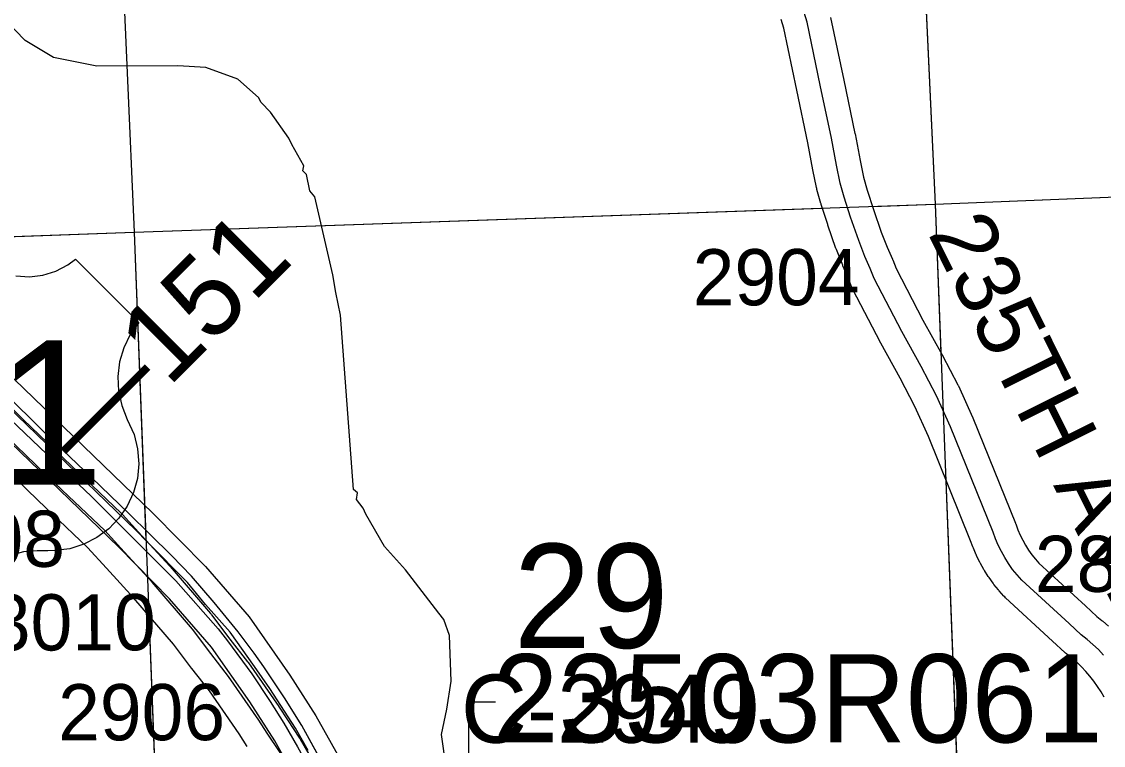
# Model space of a CAD drawing. Extents: x 128.7 to 185.5, y -21.4 to 12.6.
# Drawn here: x 146.785 to 148.134, y 0.053 to 0.955 of the extents above; entities that cross this region are included whole.
import ezdxf

# ---------------------------------------------------------------- set-up
doc = ezdxf.new("R2010")
doc.units = 0
for name, color, linetype in [('tdCoDivCarto', 7, 'Continuous'), ('tdCoHydroRiver', 7, 'Continuous'), ('tdCoPriCL', 7, 'Continuous'), ('tdCoPriDiv', 7, 'Continuous'), ('tdCoPrimary', 7, 'Continuous'), ('tdCoSecRdNmbr', 7, 'Continuous'), ('tdCoSecRdTxt', 7, 'Continuous'), ('tdCoSecRteBand', 7, 'Continuous'), ('tdCoSecRteCL', 7, 'Continuous'), ('tdCoSectLine', 7, 'Continuous'), ('tdCoSectLinePart', 7, 'Continuous'), ('tdCoSectNmbr', 7, 'Continuous'), ('tdCoShieldUsRte', 7, 'Continuous'), ('tdCoStrucPriMaintName', 7, 'Continuous'), ('tdCoStrucSecCoName', 7, 'Continuous'), ('tdCoSurfAsphalt', 7, 'Continuous'), ('tdCoSurfConc', 7, 'Continuous'), ('tdCoSurfGravel', 7, 'Continuous'), ('tdStHwyPriRefPost1', 7, 'Continuous')]:
    doc.layers.add(name, color=color, linetype=linetype)

msp = doc.modelspace()

# ---------------------------------------------------------------- linework, layer by layer
at = {"layer": 'tdCoDivCarto'}
for p, q in [((146.8187, 0.4382), (146.7568, 0.4993)), ((146.7716, 0.4597), (146.8253, 0.4082)), ((146.8724, 0.3874), (146.8187, 0.4382)), ((146.8253, 0.4082), (146.8719, 0.3638)), ((146.9188, 0.3422), (146.8724, 0.3874)), ((146.8719, 0.3638), (146.9775, 0.2585)), ((146.9452, 0.3166), (146.9188, 0.3422)), ((146.9728, 0.2895), (146.9452, 0.3166)), ((146.997, 0.2643), (146.9728, 0.2895)), ((146.9775, 0.2585), (147.0302, 0.1986)), ((147.0253, 0.2315), (146.997, 0.2643)), ((147.0554, 0.1948), (147.0253, 0.2315)), ((147.0302, 0.1986), (147.0421, 0.1835)), ((147.0751, 0.1681), (147.0554, 0.1948)), ((147.0421, 0.1835), (147.0724, 0.1423)), ((147.0872, 0.1514), (147.0751, 0.1681)), ((147.1131, 0.1124), (147.0872, 0.1514)), ((147.0724, 0.1423), (147.0951, 0.1081)), ((147.0951, 0.1081), (147.1124, 0.0812)), ((147.1348, 0.0779), (147.1131, 0.1124)), ((147.1124, 0.0812), (147.1294, 0.0513)), ((147.1661, 0.0212), (147.1348, 0.0779))]:
    msp.add_line(p, q, dxfattribs=at)
for points in [[(147.272, -0.1789), (147.2579, -0.1522), (147.1908, -0.0252), (147.1661, 0.0212), (147.1348, 0.0779), (147.1131, 0.1124), (147.0872, 0.1514), (147.0751, 0.1681), (147.0554, 0.1948), (147.0253, 0.2315), (146.997, 0.2643), (146.9728, 0.2895), (146.9452, 0.3166), (146.9188, 0.3422), (146.8724, 0.3874), (146.8187, 0.4382), (146.7568, 0.4993), (146.6941, 0.5602), (146.6359, 0.6167), (146.5918, 0.6599), (146.5686, 0.6843), (146.5681, 0.6848)], [(147.2723, -0.1794), (147.2579, -0.1522), (147.1908, -0.0252), (147.1661, 0.0212), (147.1348, 0.0779), (147.1131, 0.1124), (147.0872, 0.1514), (147.0751, 0.1681), (147.0554, 0.1948), (147.0253, 0.2315), (146.997, 0.2643), (146.9728, 0.2895), (146.9452, 0.3166), (146.9188, 0.3422), (146.8724, 0.3874), (146.8187, 0.4382), (146.7568, 0.4993), (146.6941, 0.5602), (146.6359, 0.6167), (146.5918, 0.6599), (146.5686, 0.6843), (146.5686, 0.6843)], [(147.2723, -0.1794), (147.2579, -0.1522), (147.1908, -0.0252), (147.1661, 0.0212), (147.1348, 0.0779), (147.1131, 0.1124), (147.0872, 0.1514), (147.0751, 0.1681), (147.0554, 0.1948), (147.0253, 0.2315), (146.997, 0.2643), (146.9728, 0.2895), (146.9452, 0.3166), (146.9188, 0.3422), (146.8724, 0.3874), (146.8187, 0.4382), (146.7568, 0.4993), (146.6941, 0.5602), (146.6359, 0.6167), (146.5918, 0.6599), (146.5686, 0.6843), (146.5686, 0.6843)], [(146.5556, 0.6736), (146.5851, 0.642), (146.6852, 0.5445), (146.7716, 0.4597), (146.8253, 0.4082), (146.8719, 0.3638), (146.9775, 0.2585), (147.0302, 0.1986), (147.0421, 0.1835), (147.0724, 0.1423), (147.0951, 0.1081), (147.1124, 0.0812), (147.1294, 0.0513), (147.1607, -0.0051), (147.1824, -0.0463), (147.245, -0.1662), (147.2564, -0.1872)], [(146.5556, 0.6736), (146.5851, 0.642), (146.6852, 0.5445), (146.7716, 0.4597), (146.8253, 0.4082), (146.8719, 0.3638), (146.9775, 0.2585), (147.0302, 0.1986), (147.0421, 0.1835), (147.0724, 0.1423), (147.0951, 0.1081), (147.1124, 0.0812), (147.1294, 0.0513), (147.1607, -0.0051), (147.1824, -0.0463), (147.245, -0.1662), (147.2564, -0.1872)], [(146.5556, 0.6736), (146.5851, 0.642), (146.6852, 0.5445), (146.7716, 0.4597), (146.8253, 0.4082), (146.8719, 0.3638), (146.9775, 0.2585), (147.0302, 0.1986), (147.0421, 0.1835), (147.0724, 0.1423), (147.0951, 0.1081), (147.1124, 0.0812), (147.1294, 0.0513), (147.1607, -0.0051), (147.1824, -0.0463), (147.245, -0.1662), (147.2564, -0.1872)]]:
    msp.add_lwpolyline(points, dxfattribs=at)
at = {"layer": 'tdCoHydroRiver'}
msp.add_lwpolyline([(147.3149, 0.0259), (147.3089, 0.0667), (147.3157, 0.0985), (147.3209, 0.1334), (147.319, 0.1901), (147.312, 0.2104), (147.3055, 0.2181), (147.2642, 0.272), (147.238, 0.3011), (147.2146, 0.3414), (147.2112, 0.3491), (147.203, 0.3599), (147.2043, 0.3679), (147.1994, 0.3724), (147.1828, 0.5897), (147.1771, 0.6179), (147.1733, 0.6398), (147.1511, 0.7369), (147.1446, 0.7446), (147.1407, 0.765), (147.1359, 0.7696), (147.1372, 0.7759), (147.1222, 0.8023), (147.1187, 0.81), (147.0956, 0.8424), (147.0841, 0.8547), (147.0808, 0.8609), (147.0548, 0.8837), (147.0149, 0.8982), (146.9801, 0.9002), (146.8791, 0.9), (146.8251, 0.9109), (146.7897, 0.9318), (146.7521, 0.97)], dxfattribs=at)
at = {"layer": 'tdCoPriCL'}
msp.add_lwpolyline([(147.1427, 0.047), (147.1268, 0.0747), (147.095, 0.1242), (147.0757, 0.1518), (147.0455, 0.1946), (147.0145, 0.229), (146.9923, 0.2562), (146.9416, 0.3075), (146.9277, 0.3216), (146.7425, 0.5002)], dxfattribs=at)
at = {"layer": 'tdCoPriDiv'}
for points in [[(146.7634, 0.5217), (146.9488, 0.3429), (147.0146, 0.2762), (147.069, 0.2134), (147.1199, 0.1409), (147.1524, 0.0903), (147.2036, -0.0018), (147.2899, -0.1692), (147.315, -0.2153), (147.3507, -0.2831), (147.3928, -0.371), (147.579, -0.8164)], [(147.5242, -0.8408), (147.3379, -0.3953), (147.2972, -0.3101), (147.2633, -0.2458), (147.2369, -0.1972), (147.1506, -0.03), (147.1012, 0.0591), (147.07, 0.1075), (147.022, 0.1758), (146.9699, 0.2361), (146.9067, 0.3002), (146.7216, 0.4787)]]:
    msp.add_lwpolyline(points, dxfattribs=at)
at = {"layer": 'tdCoPrimary'}
for points in [[(147.2723, -0.1794), (147.2579, -0.1522), (147.1908, -0.0252), (147.1661, 0.0212), (147.1348, 0.0779), (147.1131, 0.1124), (147.0872, 0.1514), (147.0751, 0.1681), (147.0554, 0.1948), (147.0253, 0.2315), (146.997, 0.2643), (146.9728, 0.2895), (146.9452, 0.3166), (146.9188, 0.3422), (146.8724, 0.3874), (146.8187, 0.4382), (146.7568, 0.4993), (146.6941, 0.5602), (146.6359, 0.6167), (146.5918, 0.6599), (146.5686, 0.6843), (146.5686, 0.6843)], [(147.2723, -0.1794), (147.2579, -0.1522), (147.1908, -0.0252), (147.1661, 0.0212), (147.1348, 0.0779), (147.1131, 0.1124), (147.0872, 0.1514), (147.0751, 0.1681), (147.0554, 0.1948), (147.0253, 0.2315), (146.997, 0.2643), (146.9728, 0.2895), (146.9452, 0.3166), (146.9188, 0.3422), (146.8724, 0.3874), (146.8187, 0.4382), (146.7568, 0.4993), (146.6941, 0.5602), (146.6359, 0.6167), (146.5918, 0.6599), (146.5686, 0.6843), (146.5686, 0.6843)], [(146.5556, 0.6736), (146.5851, 0.642), (146.6852, 0.5445), (146.7716, 0.4597), (146.8253, 0.4082), (146.8719, 0.3638), (146.9775, 0.2585), (147.0302, 0.1986), (147.0421, 0.1835), (147.0724, 0.1423), (147.0951, 0.1081), (147.1124, 0.0812), (147.1294, 0.0513), (147.1607, -0.0051), (147.1824, -0.0463), (147.245, -0.1662), (147.2564, -0.1872)], [(146.5556, 0.6736), (146.5851, 0.642), (146.6852, 0.5445), (146.7716, 0.4597), (146.8253, 0.4082), (146.8719, 0.3638), (146.9775, 0.2585), (147.0302, 0.1986), (147.0421, 0.1835), (147.0724, 0.1423), (147.0951, 0.1081), (147.1124, 0.0812), (147.1294, 0.0513), (147.1607, -0.0051), (147.1824, -0.0463), (147.245, -0.1662), (147.2564, -0.1872)], [(147.1661, 0.0212), (147.1348, 0.0779), (147.1131, 0.1124), (147.0872, 0.1514), (147.0751, 0.1681), (147.0554, 0.1948), (147.0253, 0.2315), (146.997, 0.2643), (146.9728, 0.2895), (146.9452, 0.3166), (146.9188, 0.3422), (146.8724, 0.3874), (146.8187, 0.4382), (146.7568, 0.4993)], [(146.7716, 0.4597), (146.8253, 0.4082), (146.8719, 0.3638), (146.9775, 0.2585), (147.0302, 0.1986), (147.0421, 0.1835), (147.0724, 0.1423), (147.0951, 0.1081), (147.1124, 0.0812), (147.1294, 0.0513)]]:
    msp.add_lwpolyline(points, dxfattribs=at)
at = {"layer": 'tdCoSecRteBand'}
for points in [[(148.1354, 0.1134), (148.1316, 0.1202), (148.1273, 0.1269), (148.1227, 0.1334), (148.1177, 0.1396), (148.1125, 0.1456), (148.107, 0.1514), (148.1012, 0.1569), (148.0952, 0.1621), (148.0883, 0.1674), (148.0872, 0.1682), (148.0862, 0.1692), (148.0712, 0.1832), (148.0124, 0.2373), (148.0114, 0.2383), (148.0104, 0.2393), (148.0046, 0.2458), (148.004, 0.2465), (148.0035, 0.2471), (147.998, 0.2539), (147.9975, 0.2546), (147.997, 0.2553), (147.9919, 0.2624), (147.9914, 0.263), (147.9909, 0.2637), (147.9862, 0.2711), (147.9858, 0.2718), (147.9854, 0.2726), (147.9811, 0.2802), (147.9807, 0.2809), (147.9803, 0.2817), (147.9764, 0.2895), (147.9761, 0.2903), (147.9757, 0.291), (147.9723, 0.2991), (147.972, 0.2999), (147.9717, 0.3007), (147.9689, 0.3084), (147.9163, 0.4385), (147.8994, 0.4759), (147.881, 0.5112), (147.8568, 0.5545), (147.8566, 0.5549), (147.8564, 0.5553), (147.8221, 0.6214), (147.8214, 0.6227), (147.8209, 0.6241), (147.8161, 0.636), (147.8096, 0.6509), (147.8095, 0.6513), (147.8093, 0.6517), (147.8014, 0.6714), (147.8011, 0.6721), (147.8009, 0.6727), (147.7908, 0.7018), (147.7907, 0.7021), (147.7906, 0.7025), (147.7825, 0.7276), (147.7823, 0.7282), (147.7821, 0.7287), (147.7772, 0.7462), (147.7769, 0.7473), (147.7767, 0.7485), (147.7722, 0.7707), (147.7722, 0.7708), (147.7722, 0.7709), (147.7658, 0.8042), (147.7521, 0.87), (147.7358, 0.9472), (147.7325, 0.9581)], [(147.7942, 0.9608), (147.8108, 0.8824), (147.8108, 0.8823), (147.8108, 0.8823), (147.8246, 0.8162), (147.8246, 0.816), (147.8247, 0.8157), (147.8311, 0.7823), (147.8353, 0.7614), (147.8397, 0.7455), (147.8476, 0.7212), (147.8574, 0.6931), (147.8648, 0.6744), (147.8713, 0.6595), (147.8715, 0.6591), (147.8717, 0.6587), (147.876, 0.6477), (147.9094, 0.5834), (147.9336, 0.5401), (147.9338, 0.5397), (147.934, 0.5393), (147.953, 0.5028), (147.9534, 0.5021), (147.9538, 0.5014), (147.9713, 0.4626), (147.9715, 0.4621), (147.9717, 0.4615), (148.0248, 0.3303), (148.025, 0.3298), (148.0252, 0.3293), (148.0279, 0.3218), (148.0306, 0.3153), (148.0338, 0.3089), (148.0373, 0.3027), (148.0411, 0.2967), (148.0452, 0.2909), (148.0497, 0.2854), (148.0541, 0.2805), (148.112, 0.2272), (148.112, 0.2272), (148.1121, 0.2271), (148.1262, 0.214), (148.1325, 0.209), (148.1331, 0.2086), (148.1337, 0.2081), (148.1408, 0.202)], [(146.7075, 0.5384), (146.7873, 0.4597), (146.8473, 0.4019), (146.8643, 0.3858), (146.9096, 0.3428), (146.9103, 0.3421), (146.911, 0.3413), (146.9354, 0.3147), (146.97, 0.2769), (146.9703, 0.2766), (146.9706, 0.2763), (147.0209, 0.2178), (147.0216, 0.217), (147.0222, 0.2162), (147.0449, 0.1859), (147.0671, 0.1576), (147.0677, 0.1569), (147.0682, 0.1561), (147.1059, 0.1016), (147.1061, 0.1013), (147.1063, 0.101), (147.1168, 0.085), (147.1318, 0.0623), (147.1321, 0.0617), (147.1325, 0.0611), (147.1499, 0.0317)], [(147.0667, 0.0521), (147.0564, 0.0678), (147.0194, 0.1212), (146.9975, 0.1491), (146.9973, 0.1494), (146.9971, 0.1497), (146.9748, 0.1794), (146.9254, 0.2368), (146.8912, 0.2741), (146.8675, 0.3), (146.823, 0.3423), (146.8059, 0.3585), (146.8058, 0.3585), (146.8057, 0.3586), (146.7455, 0.4166)]]:
    msp.add_lwpolyline(points, dxfattribs=at)
at = {"layer": 'tdCoSecRteCL'}
for points in [[(148.1347, 0.1659), (148.1282, 0.1727), (148.1213, 0.1792), (148.1141, 0.1853), (148.1067, 0.1911), (148.0916, 0.2052), (148.0327, 0.2594), (148.0268, 0.2659), (148.0213, 0.2727), (148.0162, 0.2799), (148.0115, 0.2873), (148.0072, 0.2949), (148.0033, 0.3028), (147.9999, 0.3108), (147.9969, 0.3191), (147.9439, 0.4503), (147.9264, 0.489), (147.9074, 0.5255), (147.883, 0.5691), (147.8487, 0.6352), (147.8438, 0.6476), (147.8371, 0.6629), (147.8293, 0.6826), (147.8191, 0.7117), (147.811, 0.7368), (147.8061, 0.7543), (147.8016, 0.7765), (147.7952, 0.8101), (147.7814, 0.8762), (147.7649, 0.9546), (147.7612, 0.9669)], [(147.2593, -0.2463), (147.2522, -0.2328), (147.245, -0.2131), (147.2396, -0.1976), (147.2263, -0.1724), (147.2115, -0.1441), (147.1893, -0.1014), (147.1715, -0.0677), (147.1594, -0.0449), (147.1291, 0.0079), (147.124, 0.0165), (147.1067, 0.0458), (147.0917, 0.0686), (147.0813, 0.0846), (147.0435, 0.1391), (147.0211, 0.1677), (146.9982, 0.1982), (146.9479, 0.2567), (146.9133, 0.2944), (146.8889, 0.321), (146.8436, 0.364), (146.8265, 0.3802), (146.7663, 0.4382)]]:
    msp.add_lwpolyline(points, dxfattribs=at)
at = {"layer": 'tdCoSectLine'}
for points in [[(147.8779, 1.7291), (147.9248, 0.7278)], [(146.882, 1.6866), (146.9256, 0.693)], [(147.9248, 0.7278), (148.9212, 0.7682)], [(146.9256, 0.693), (147.9248, 0.7278)], [(147.9248, 0.7278), (147.9634, -0.2756)], [(145.9237, 0.6571), (146.9256, 0.693)], [(146.9256, 0.693), (146.9642, -0.3123)]]:
    msp.add_lwpolyline(points, dxfattribs=at)
at = {"layer": 'tdCoSectLinePart'}
for points in [[(146.882, 1.6866), (146.9256, 0.693)], [(147.8793, 1.699), (147.9248, 0.7278)], [(147.9248, 0.7278), (148.8914, 0.767)], [(146.9256, 0.693), (147.7844, 0.7229)], [(147.8466, 0.725), (147.9248, 0.7278)], [(147.9248, 0.7278), (147.9319, 0.5417)], [(146.5601, 0.6799), (146.9256, 0.693)], [(146.9256, 0.693), (146.9403, 0.3089)], [(147.938, 0.3836), (147.9623, -0.2459)], [(146.944, 0.2148), (146.963, -0.2822)]]:
    msp.add_lwpolyline(points, dxfattribs=at)
at = {"layer": 'tdCoShieldUsRte'}
msp.add_lwpolyline([(146.7781, 0.6385), (146.7949, 0.6374), (146.8117, 0.6393), (146.8279, 0.6443), (146.8428, 0.6522), (146.8525, 0.6594), (146.9314, 0.5805), (146.9207, 0.5656), (146.9126, 0.549), (146.9075, 0.5314), (146.9053, 0.5131), (146.9062, 0.4947), (146.9102, 0.4768), (146.9171, 0.4597), (146.9256, 0.4407), (146.93, 0.4228), (146.9313, 0.4044), (146.9296, 0.3861), (146.9248, 0.3684), (146.9171, 0.3516), (146.9067, 0.3364), (146.894, 0.3232), (146.8792, 0.3123), (146.8628, 0.304), (146.8452, 0.2985), (146.8269, 0.2961), (146.8178, 0.296), (146.8045, 0.2959), (146.7876, 0.2944), (146.7714, 0.2898)], dxfattribs=at)
at = {"layer": 'tdCoStrucPriMaintName'}
msp.add_lwpolyline([(147.3762, 0.1073), (147.3428, 0.1073), (147.3428, -0.0237), (147.3957, -0.0237)], dxfattribs=at)
msp.add_lwpolyline([(147.3762, 0.1073), (147.3428, 0.1073), (147.3428, -0.0237), (147.3957, -0.0237)], dxfattribs=at)
msp.add_lwpolyline([(147.3762, 0.1073), (147.3428, 0.1073), (147.3428, -0.0237), (147.3957, -0.0237)], dxfattribs=at)
at = {"layer": 'tdCoSurfAsphalt'}
msp.add_lwpolyline([(147.0917, 0.0686), (147.0813, 0.0846), (147.0435, 0.1391), (147.0211, 0.1677), (146.9982, 0.1982), (146.9479, 0.2567), (146.9133, 0.2944)], dxfattribs=at)
at = {"layer": 'tdCoSurfConc'}
for points in [[(146.9133, 0.2944), (146.8889, 0.321), (146.8436, 0.364), (146.8265, 0.3802), (146.7663, 0.4382), (146.6864, 0.5171), (146.593, 0.6076), (146.5713, 0.6283), (146.5363, 0.6619), (146.5005, 0.6955), (146.5023, 0.6968), (146.5161, 0.7066), (146.5243, 0.7128), (146.5375, 0.7228)], [(147.1715, -0.0677), (147.1594, -0.0449), (147.1291, 0.0079), (147.124, 0.0165), (147.1067, 0.0458), (147.0917, 0.0686)]]:
    msp.add_lwpolyline(points, dxfattribs=at)
at = {"layer": 'tdCoSurfGravel'}
msp.add_lwpolyline([(148.1347, 0.1659), (148.1282, 0.1727), (148.1213, 0.1792), (148.1141, 0.1853), (148.1067, 0.1911), (148.0916, 0.2052), (148.0327, 0.2594), (148.0268, 0.2659), (148.0213, 0.2727), (148.0162, 0.2799), (148.0115, 0.2873), (148.0072, 0.2949), (148.0033, 0.3028), (147.9999, 0.3108), (147.9969, 0.3191), (147.9439, 0.4503), (147.9264, 0.489), (147.9074, 0.5255), (147.883, 0.5691), (147.8487, 0.6352), (147.8438, 0.6476), (147.8371, 0.6629), (147.8293, 0.6826), (147.8191, 0.7117), (147.811, 0.7368), (147.8061, 0.7543), (147.8016, 0.7765), (147.7952, 0.8101), (147.7814, 0.8762), (147.7649, 0.9546), (147.7612, 0.9669)], dxfattribs=at)

# ---------------------------------------------------------------- texts
at = {"layer": 'tdCoSecRdNmbr'}
for s, rotation, p in [('2904', 0.1122, (147.6223, 0.6017)), ('3008', 0.1115, (146.6311, 0.2755)), ('2804', 0.1126, (148.049, 0.2445)), ('3010', 0.1116, (146.7444, 0.1715)), ('2906', 0.1116, (146.8309, 0.0595))]:
    msp.add_text(s, height=0.07, rotation=rotation, dxfattribs=at).set_placement(p)
at = {"layer": 'tdCoSecRdTxt'}
msp.add_text('235TH AVE', height=0.08, rotation=296.4854, dxfattribs=at).set_placement((147.9151, 0.6915))
at = {"layer": 'tdCoSectNmbr'}
msp.add_text('29', height=0.13, rotation=0.112, dxfattribs=at).set_placement((147.3989, 0.1745))
at = {"layer": 'tdCoShieldUsRte'}
msp.add_text('61', height=0.18, dxfattribs=at).set_placement((146.6201, 0.3781))
at = {"layer": 'tdCoStrucPriMaintName'}
msp.add_text('23503R061', height=0.11, dxfattribs=at).set_placement((147.373, 0.057))
msp.add_text('23503R061', height=0.11, dxfattribs=at).set_placement((147.373, 0.057))
msp.add_text('23503R061', height=0.11, dxfattribs=at).set_placement((147.373, 0.057))
at = {"layer": 'tdCoStrucSecCoName'}
msp.add_text('C-2949', height=0.085, dxfattribs=at).set_placement((147.3333, 0.0566))
at = {"layer": 'tdStHwyPriRefPost1'}
msp.add_text('‒‒151', height=0.1, rotation=45, dxfattribs=at).set_placement((146.8633, 0.3937))

doc.saveas('drawing.dxf')
